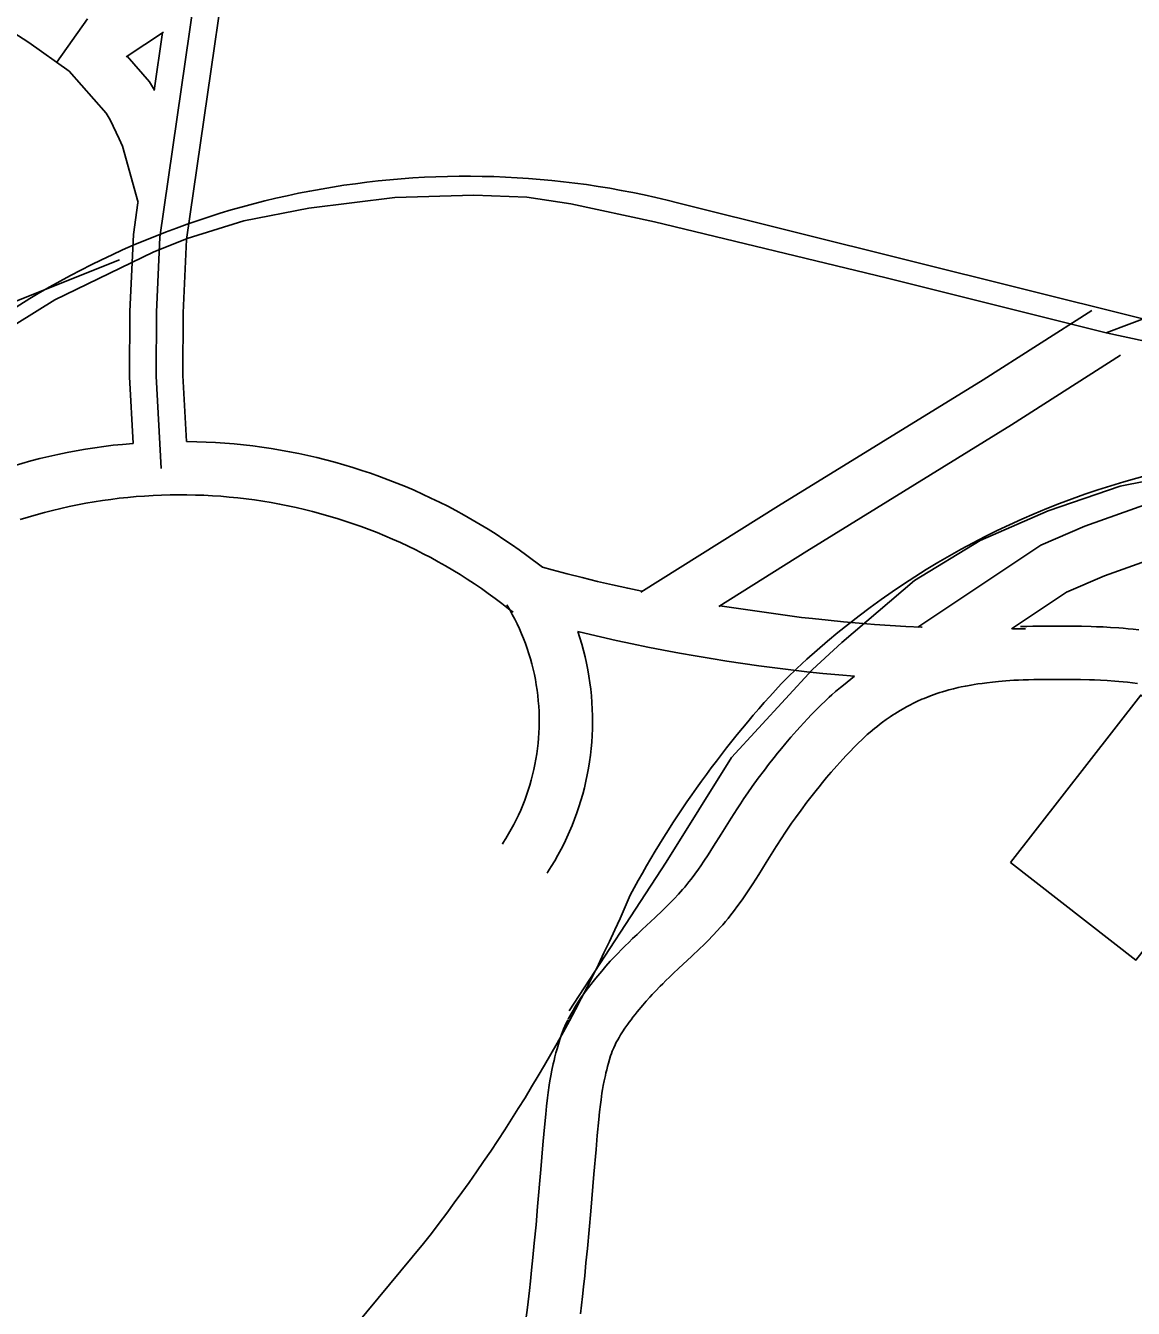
# Model space of a CAD drawing. Extents: x 3263578 to 3301413, y 764927 to 798602.
# Drawn here: x 3297360 to 3297983, y 783377 to 784098 of the extents above; entities that cross this region are included whole.
import ezdxf

# ---------------------------------------------------------------- set-up
doc = ezdxf.new("R2010")
doc.units = 0
for name, color, linetype in [('V-BLDG-OTLN', 7, 'Continuous'), ('V-RAIL-TRAK', 7, 'Continuous'), ('V-ROAD-CNTR', 7, 'Continuous'), ('V-TOPO-SHOR', 7, 'Continuous')]:
    doc.layers.add(name, color=color, linetype=linetype)

msp = doc.modelspace()

# ---------------------------------------------------------------- linework, layer by layer
at = {"layer": 'V-BLDG-OTLN'}
msp.add_lwpolyline([(3297914.29, 783627.34), (3297987.58, 783721.4), (3298059.65, 783665.24), (3298041.57, 783642.04), (3298065.16, 783623.67), (3298026.88, 783574.54), (3298018.93, 783580.73), (3298013.34, 783573.57), (3297996.19, 783586.93), (3297984.85, 783572.37)], close=True, dxfattribs=at)
at = {"layer": 'V-RAIL-TRAK'}
for points in [[(3297968.09, 783925.12), (3297844.29, 783956.06), (3297713.98, 783987.5), (3297666.87, 783997.69), (3297642.1, 784001.4), (3297612.37, 784002.55), (3297567.86, 784001.13), (3297519.56, 783995.27), (3297483.05, 783988.15), (3297451.02, 783978.18), (3297432.04, 783970.38)], [(3297432.04, 783970.38), (3297376.63, 783943.65), (3297333.71, 783917.11), (3297293.25, 783886.95), (3297253.92, 783852.66), (3297225.54, 783821.64), (3297203.62, 783788.13), (3297180.73, 783743.87), (3297164.01, 783703.77), (3297153.51, 783669.68), (3297140.33, 783618.09), (3297133.97, 783585.93), (3297131.45, 783561.4)], [(3299176.39, 783787.35), (3299021.21, 783801.28), (3298880.64, 783813.12), (3298727.6, 783827), (3298537.04, 783843.61), (3298414.09, 783853.82), (3298301.24, 783864.13), (3298252.84, 783868.36), (3298189.79, 783878.53), (3298156.41, 783884.11), (3298087.46, 783899.03), (3298011.64, 783915.65), (3297968.09, 783925.12)], [(3297819.33, 783751.02), (3297860.33, 783785.82), (3297897.14, 783808.34), (3297935.46, 783825.05), (3297975.92, 783838.94), (3298033.87, 783850.36), (3298073.76, 783854.9), (3298116.23, 783857.41), (3298159.25, 783857.31), (3298317.01, 783844.62), (3298509.37, 783827.79), (3298561.49, 783823.56), (3298725.58, 783808.38)], [(3297666.01, 783543.93), (3297720.54, 783627.51), (3297757.34, 783686.28), (3297802.95, 783735.75), (3297819.33, 783751.02)]]:
    msp.add_lwpolyline(points, dxfattribs=at)
at = {"layer": 'V-ROAD-CNTR'}
for p, q in [((3297395.1, 784101.74), (3297377.75, 784077.26)), ((3297416.88, 784080.28), (3297437.71, 784094.2))]:
    msp.add_line(p, q, dxfattribs=at)
for points in [[(3297589.51, 785798.24), (3297560.4, 785192.67), (3297552.64, 784991.46), (3297469.31, 784211.32), (3297435.79, 783978.97), (3297433.93, 783936.76), (3297433.72, 783900.71), (3297436.48, 783848.85)], [(3297514.46, 784494.81), (3297484.2, 784209.45), (3297450.74, 783977.56), (3297448.92, 783936.39), (3297448.72, 783901.07), (3297450.7, 783864.02)], [(3297306.37, 784124.37), (3297362.09, 784088.36), (3297384.7, 784072.34), (3297405.57, 784048.64), (3297407.72, 784044.96), (3297412.93, 784034.12), (3297414.65, 784030.08), (3297423.47, 783998.49)], [(3297437.23, 784093.97), (3297432.53, 784061.39)], [(3297417.31, 784080.7), (3297430, 784066.3), (3297432.81, 784061.48)], [(3297423.42, 783998.24), (3297420.84, 783980.37), (3297418.93, 783937.13), (3297418.72, 783900.36), (3297420.71, 783862.96)], [(3298050.49, 783917.61), (3297727.63, 783998.07)], [(3299176.36, 783846.31), (3298946.6, 783865.33), (3298667.65, 783890.76), (3298436.75, 783910.78), (3298207.89, 783931.58), (3298157.1, 783942.06), (3298110.94, 783952.67), (3298073.1, 783953.68), (3298019.78, 783944.67), (3297968.09, 783925.12)], [(3297960.03, 783937.76), (3297898.88, 783898.77), (3297783.8, 783827.74), (3297706.4, 783779.35)], [(3297976.16, 783912.47), (3297914.83, 783873.35), (3297799.63, 783802.26), (3297750.12, 783771.3)], [(3297333.25, 783843.59), (3297338.07, 783845.33), (3297343.03, 783847.04), (3297348.02, 783848.66), (3297353.03, 783850.21), (3297358.06, 783851.67), (3297363.12, 783853.06), (3297368.21, 783854.37), (3297373.31, 783855.59), (3297378.43, 783856.73), (3297383.56, 783857.79), (3297388.72, 783858.77), (3297393.89, 783859.66), (3297399.07, 783860.47), (3297404.27, 783861.2), (3297409.47, 783861.85), (3297414.69, 783862.41), (3297420.71, 783862.96)], [(3297450.7, 783864.02), (3297456.6, 783863.9), (3297461.84, 783863.71), (3297467.08, 783863.44), (3297472.31, 783863.08), (3297477.54, 783862.64), (3297482.76, 783862.11), (3297487.97, 783861.5), (3297493.17, 783860.81), (3297498.36, 783860.04), (3297503.53, 783859.18), (3297508.7, 783858.24), (3297513.84, 783857.22), (3297518.97, 783856.12), (3297524.08, 783854.93), (3297529.17, 783853.66), (3297534.24, 783852.31), (3297539.29, 783850.88), (3297544.31, 783849.37), (3297549.31, 783847.78), (3297554.28, 783846.11), (3297559.23, 783844.36), (3297564.14, 783842.53), (3297569.03, 783840.63), (3297573.89, 783838.64), (3297578.71, 783836.58), (3297583.5, 783834.44), (3297588.26, 783832.23), (3297592.98, 783829.94), (3297597.66, 783827.57), (3297602.3, 783825.13), (3297606.91, 783822.62), (3297611.47, 783820.03), (3297615.99, 783817.37), (3297620.47, 783814.64), (3297624.9, 783811.84), (3297629.29, 783808.96), (3297633.64, 783806.02), (3297637.93, 783803.01), (3297642.18, 783799.93), (3297651.04, 783793.28)], [(3297862.13, 783759.59), (3297931.37, 783805.62), (3297956.02, 783816.41), (3298009.26, 783835.31), (3298068.47, 783843.49), (3298096.68, 783844.92), (3298157.72, 783843.02), (3298371.8, 783822.44), (3298551.66, 783790.08), (3298624.72, 783774.5), (3298725.89, 783752.89), (3298783.35, 783743.17), (3298915.89, 783715.2), (3298952.12, 783709.35), (3298970.14, 783710.69), (3299000.63, 783713.69)], [(3297357.09, 783820.07), (3297361.64, 783821.47), (3297366.22, 783822.8), (3297370.82, 783824.06), (3297375.43, 783825.25), (3297380.07, 783826.36), (3297384.72, 783827.4), (3297389.39, 783828.36), (3297394.07, 783829.25), (3297398.77, 783830.06), (3297403.48, 783830.8), (3297408.2, 783831.46), (3297412.93, 783832.05), (3297417.67, 783832.56), (3297422.41, 783832.99), (3297427.17, 783833.35), (3297431.92, 783833.64), (3297436.69, 783833.84), (3297441.45, 783833.98), (3297446.22, 783834.03), (3297450.98, 783834.01), (3297455.75, 783833.91), (3297460.51, 783833.74), (3297465.27, 783833.49), (3297470.03, 783833.17), (3297474.78, 783832.76), (3297479.52, 783832.29), (3297484.25, 783831.73), (3297488.98, 783831.11), (3297493.69, 783830.4), (3297498.39, 783829.62), (3297503.08, 783828.77), (3297507.76, 783827.84), (3297512.42, 783826.84), (3297517.06, 783825.76), (3297521.68, 783824.61), (3297526.29, 783823.38), (3297530.88, 783822.08), (3297535.44, 783820.71), (3297539.99, 783819.27), (3297544.5, 783817.75), (3297549, 783816.16), (3297553.47, 783814.5), (3297557.91, 783812.77), (3297562.32, 783810.96), (3297566.7, 783809.09), (3297571.05, 783807.15), (3297575.37, 783805.13), (3297579.66, 783803.05), (3297583.92, 783800.9), (3297588.14, 783798.69), (3297592.32, 783796.4), (3297596.47, 783794.05), (3297600.58, 783791.64), (3297604.64, 783789.15), (3297608.67, 783786.61), (3297612.66, 783784), (3297616.61, 783781.32), (3297620.51, 783778.59), (3297624.37, 783775.79), (3297628.18, 783772.93), (3297631.96, 783769.99), (3297634.51, 783767.96)], [(3297914.77, 783758.57), (3297945.79, 783779.19), (3297967.07, 783788.49), (3298016.4, 783806.01), (3298071.28, 783813.6), (3298096.97, 783814.89), (3298155.82, 783813.07), (3298367.7, 783792.69), (3298516.91, 783765.85)], [(3297651.04, 783793.28), (3297656.34, 783791.84), (3297664.83, 783789.61), (3297673.34, 783787.45), (3297681.86, 783785.37), (3297690.41, 783783.37), (3297698.98, 783781.44), (3297706.78, 783779.76)], [(3297630.93, 783772.09), (3297632.54, 783769.35), (3297634, 783766.73), (3297635.39, 783764.07), (3297636.73, 783761.38), (3297637.99, 783758.67), (3297639.2, 783755.92), (3297640.33, 783753.14), (3297641.4, 783750.34), (3297642.41, 783747.51), (3297643.34, 783744.66), (3297644.21, 783741.79), (3297645.01, 783738.9), (3297645.74, 783735.99), (3297646.4, 783733.06), (3297646.99, 783730.12), (3297647.51, 783727.16), (3297647.96, 783724.2), (3297648.33, 783721.22), (3297648.64, 783718.24), (3297648.88, 783715.25), (3297649.04, 783712.25), (3297649.14, 783709.26), (3297649.16, 783706.25), (3297649.11, 783703.26), (3297648.99, 783700.26), (3297648.79, 783697.26), (3297648.53, 783694.28), (3297648.2, 783691.3), (3297647.79, 783688.32), (3297647.31, 783685.36), (3297646.77, 783682.41), (3297646.15, 783679.48), (3297645.46, 783676.56), (3297644.71, 783673.65), (3297643.88, 783670.77), (3297642.99, 783667.91), (3297642.03, 783665.07), (3297641, 783662.25), (3297639.9, 783659.45), (3297638.74, 783656.69), (3297637.51, 783653.95), (3297636.22, 783651.25), (3297634.86, 783648.57), (3297633.44, 783645.93), (3297631.96, 783643.32), (3297630.42, 783640.75), (3297628.77, 783638.15), (3297628.45, 783637.65)], [(3297750.48, 783771.55), (3297750.69, 783771.51), (3297796.6, 783765.09)], [(3297796.6, 783765.09), (3297802.87, 783764.38), (3297811.6, 783763.46), (3297820.34, 783762.62), (3297829.08, 783761.87), (3297837.84, 783761.18), (3297846.59, 783760.58), (3297855.35, 783760.06), (3297864.12, 783759.62), (3297864.5, 783759.6)], [(3297670.8, 783757.19), (3297671.96, 783753.67), (3297673.03, 783750.12), (3297674.02, 783746.54), (3297674.92, 783742.94), (3297675.74, 783739.31), (3297676.47, 783735.67), (3297677.11, 783732.01), (3297677.67, 783728.34), (3297678.14, 783724.65), (3297678.52, 783720.96), (3297678.81, 783717.26), (3297679.02, 783713.55), (3297679.13, 783709.83), (3297679.16, 783706.12), (3297679.1, 783702.4), (3297678.95, 783698.69), (3297678.71, 783694.99), (3297678.38, 783691.28), (3297677.97, 783687.59), (3297677.47, 783683.91), (3297676.88, 783680.25), (3297676.2, 783676.59), (3297675.44, 783672.96), (3297674.59, 783669.34), (3297673.65, 783665.75), (3297672.63, 783662.18), (3297671.52, 783658.63), (3297670.33, 783655.11), (3297669.06, 783651.62), (3297667.7, 783648.16), (3297666.26, 783644.74), (3297664.74, 783641.35), (3297663.14, 783638), (3297661.46, 783634.68), (3297659.7, 783631.41), (3297657.87, 783628.18), (3297655.95, 783625), (3297654.01, 783621.92), (3297653.57, 783621.25)], [(3297670.8, 783757.19), (3297674.89, 783756.19), (3297683.7, 783754.13), (3297692.52, 783752.15), (3297701.37, 783750.24), (3297710.23, 783748.41), (3297719.11, 783746.67), (3297728, 783745), (3297736.91, 783743.41), (3297745.83, 783741.91), (3297754.76, 783740.48), (3297763.71, 783739.13), (3297772.67, 783737.87), (3297781.64, 783736.68), (3297790.62, 783735.58), (3297799.61, 783734.55), (3297808.6, 783733.61), (3297817.61, 783732.75), (3297826.52, 783731.97)], [(3297915.39, 783758.6), (3297916.78, 783758.6), (3297922.77, 783758.67)], [(3297986.38, 783758.1), (3297983.29, 783758.45), (3297980.39, 783758.74), (3297977.68, 783758.98), (3297975.12, 783759.18), (3297970.43, 783759.5), (3297966.31, 783759.72), (3297962.72, 783759.87), (3297959.58, 783759.98), (3297954.16, 783760.11), (3297950.08, 783760.17), (3297944.05, 783760.22), (3297938.04, 783760.22), (3297934.05, 783760.21), (3297930.3, 783760.17), (3297926.77, 783760.11), (3297923.44, 783760.02), (3297920.31, 783759.92), (3297919.93, 783759.9)], [(3297826.52, 783731.97), (3297820.27, 783727.06), (3297818.61, 783725.72), (3297815.84, 783723.39), (3297813.76, 783721.56), (3297812.2, 783720.15), (3297809.93, 783718.04), (3297807.7, 783715.88), (3297804.94, 783713.1), (3297802.4, 783710.51), (3297800.07, 783708.06), (3297797.92, 783705.75), (3297795.94, 783703.58), (3297794.09, 783701.52), (3297790.74, 783697.7), (3297787.86, 783694.31), (3297785.38, 783691.32), (3297783.25, 783688.7), (3297781.39, 783686.37), (3297778.22, 783682.33), (3297775.86, 783679.24), (3297772.39, 783674.62), (3297768.95, 783669.91), (3297766.54, 783666.53), (3297764.33, 783663.31), (3297762.32, 783660.31), (3297760.46, 783657.47), (3297757.11, 783652.23), (3297751.46, 783643.17), (3297747.28, 783636.51), (3297744.16, 783631.65), (3297741.81, 783628.09), (3297740.04, 783625.47), (3297738.71, 783623.56), (3297736.67, 783620.7), (3297734.6, 783617.92), (3297733.38, 783616.36), (3297732.17, 783614.85), (3297730.97, 783613.41), (3297729.77, 783612.02), (3297728.59, 783610.68), (3297727.44, 783609.41), (3297725.06, 783606.87), (3297722.79, 783604.54), (3297720.59, 783602.35), (3297718.5, 783600.31), (3297714.41, 783596.42), (3297707.01, 783589.5), (3297704.18, 783586.84), (3297701.68, 783584.47), (3297699.49, 783582.36), (3297697.56, 783580.47), (3297695.85, 783578.77), (3297692.95, 783575.8), (3297690.76, 783573.49), (3297689.1, 783571.69), (3297686.69, 783568.98), (3297684.33, 783566.21), (3297681.04, 783562.2), (3297679.58, 783560.38), (3297678.23, 783558.67), (3297676.96, 783557.03), (3297675.79, 783555.47), (3297674.66, 783553.94), (3297672.65, 783551.11), (3297670.91, 783548.52), (3297669.42, 783546.18), (3297668.16, 783544.08), (3297667.09, 783542.2), (3297666.18, 783540.51), (3297665.46, 783539.13)], [(3297985.74, 783727.95), (3297982.84, 783728.31), (3297980.12, 783728.61), (3297977.56, 783728.87), (3297975.16, 783729.09), (3297972.92, 783729.26), (3297968.62, 783729.55), (3297964.87, 783729.75), (3297961.57, 783729.89), (3297958.7, 783729.99), (3297953.57, 783730.12), (3297949.74, 783730.18), (3297943.92, 783730.22), (3297938.09, 783730.22), (3297934.28, 783730.21), (3297930.72, 783730.17), (3297927.41, 783730.11), (3297924.32, 783730.03), (3297921.43, 783729.94), (3297918.74, 783729.82), (3297916.23, 783729.7), (3297913.88, 783729.56), (3297911.73, 783729.41), (3297907.6, 783729.08), (3297904.05, 783728.72), (3297900.95, 783728.37), (3297898.25, 783728.01), (3297895.9, 783727.67), (3297893.85, 783727.35), (3297892.1, 783727.05), (3297888.93, 783726.46), (3297886.6, 783725.98), (3297884.89, 783725.61), (3297882.26, 783724.99), (3297879.65, 783724.33), (3297877.84, 783723.83), (3297876.1, 783723.32), (3297874.43, 783722.8), (3297872.83, 783722.27), (3297871.29, 783721.74), (3297869.8, 783721.2), (3297868.28, 783720.62)], [(3297868.48, 783720.7), (3297867.01, 783720.12), (3297865.68, 783719.57), (3297864.46, 783719.05), (3297861.98, 783717.93), (3297859.71, 783716.85), (3297857.62, 783715.79), (3297855.68, 783714.76), (3297853.87, 783713.75), (3297852.2, 783712.77), (3297850.64, 783711.83), (3297849.19, 783710.92), (3297847.84, 783710.05), (3297846.63, 783709.24), (3297844.25, 783707.59), (3297842.24, 783706.12), (3297840.49, 783704.8), (3297838.99, 783703.62), (3297837.71, 783702.58), (3297835.39, 783700.63), (3297833.71, 783699.16), (3297832.49, 783698.05), (3297830.61, 783696.3), (3297828.76, 783694.51), (3297826.29, 783692.03), (3297824.01, 783689.69), (3297821.91, 783687.49), (3297819.97, 783685.41), (3297818.18, 783683.45), (3297816.54, 783681.62), (3297813.45, 783678.09), (3297810.83, 783675), (3297808.56, 783672.27), (3297806.6, 783669.86), (3297804.91, 783667.75), (3297801.94, 783663.96), (3297799.77, 783661.13), (3297796.5, 783656.76), (3297793.28, 783652.36), (3297791.13, 783649.34), (3297789.17, 783646.48), (3297787.34, 783643.75), (3297785.66, 783641.18), (3297782.47, 783636.2), (3297776.89, 783627.26), (3297772.62, 783620.45), (3297769.31, 783615.29), (3297766.75, 783611.4), (3297764.77, 783608.49), (3297763.23, 783606.28), (3297760.9, 783603.02), (3297758.49, 783599.78), (3297756.93, 783597.76), (3297755.38, 783595.84), (3297753.87, 783594.02), (3297752.39, 783592.3), (3297750.93, 783590.66), (3297749.49, 783589.07), (3297746.75, 783586.15), (3297744.13, 783583.45), (3297741.66, 783580.99), (3297739.32, 783578.71), (3297735, 783574.6), (3297727.52, 783567.6), (3297724.77, 783565.02), (3297722.41, 783562.78), (3297720.38, 783560.83), (3297718.64, 783559.12), (3297717.16, 783557.65), (3297714.56, 783555), (3297712.69, 783553.02), (3297711.34, 783551.56), (3297709.33, 783549.29), (3297707.36, 783546.97), (3297704.32, 783543.28), (3297703.05, 783541.7), (3297701.88, 783540.21), (3297700.8, 783538.82), (3297699.83, 783537.52), (3297698.96, 783536.36), (3297697.34, 783534.07), (3297696.03, 783532.11), (3297694.95, 783530.41), (3297694.05, 783528.93), (3297693.32, 783527.63), (3297692.7, 783526.5), (3297692.13, 783525.39)], [(3297665.34, 783538.88), (3297664.72, 783537.62), (3297663.65, 783535.31), (3297662.86, 783533.46), (3297662.28, 783532), (3297661.49, 783529.9), (3297660.77, 783527.76), (3297659.93, 783525.04), (3297659.2, 783522.54), (3297658.56, 783520.19), (3297658, 783517.99), (3297657.5, 783515.94), (3297657.05, 783513.98), (3297656.3, 783510.43), (3297655.7, 783507.28), (3297655.21, 783504.55), (3297654.82, 783502.12), (3297654.21, 783498.01), (3297653.79, 783494.87), (3297653.25, 783490.25), (3297652.78, 783485.66), (3297651.92, 783476.5), (3297651.21, 783468.52), (3297650.01, 783454.6), (3297648.25, 783433.8), (3297647.34, 783423.44), (3297646.39, 783413.11), (3297645.6, 783405.05), (3297644.89, 783398.01), (3297644.24, 783391.86), (3297643.65, 783386.51), (3297642.56, 783377.1), (3297641.69, 783370.08)], [(3297692.26, 783525.64), (3297691.8, 783524.71), (3297691.06, 783523.11), (3297690.58, 783521.98), (3297690.26, 783521.18), (3297689.77, 783519.86), (3297689.31, 783518.52), (3297688.66, 783516.42), (3297688.08, 783514.42), (3297687.57, 783512.52), (3297687.11, 783510.74), (3297686.7, 783509.06), (3297686.35, 783507.51), (3297685.71, 783504.48), (3297685.2, 783501.85), (3297684.79, 783499.53), (3297684.46, 783497.51), (3297683.92, 783493.85), (3297683.56, 783491.14), (3297683.07, 783486.97), (3297682.64, 783482.74), (3297681.8, 783473.78), (3297681.1, 783465.9), (3297679.91, 783452.05), (3297678.14, 783431.22), (3297677.22, 783420.75), (3297676.25, 783410.28), (3297675.46, 783402.08), (3297674.73, 783394.92), (3297674.07, 783388.64), (3297673.46, 783383.13), (3297672.34, 783373.54)], [(3297584.07, 783413.06), (3296996.36, 782704.86)]]:
    msp.add_lwpolyline(points, dxfattribs=at)
for centre, radius, start, end in [((3297608.8, 783538.43), 474.75, 75.50506, 126.03646), ((3298106.43, 783402.87), 456.94, 103.4453, 134.08151), ((3298200.45, 783340.98), 567.33, 136.55486, 151.82109), ((3296887.22, 783959.31), 885.44, 321.90738, 336.68646)]:
    msp.add_arc(centre, radius, start, end, dxfattribs=at)
at = {"layer": 'V-TOPO-SHOR'}
msp.add_lwpolyline([(3297138.58, 783624.44), (3297177.1, 783735.15), (3297191.55, 783797.73), (3297230.07, 783841.06), (3297292.66, 783918.07), (3297316.73, 783927.7), (3297413.01, 783966.2)], dxfattribs=at)

doc.saveas('drawing.dxf')
